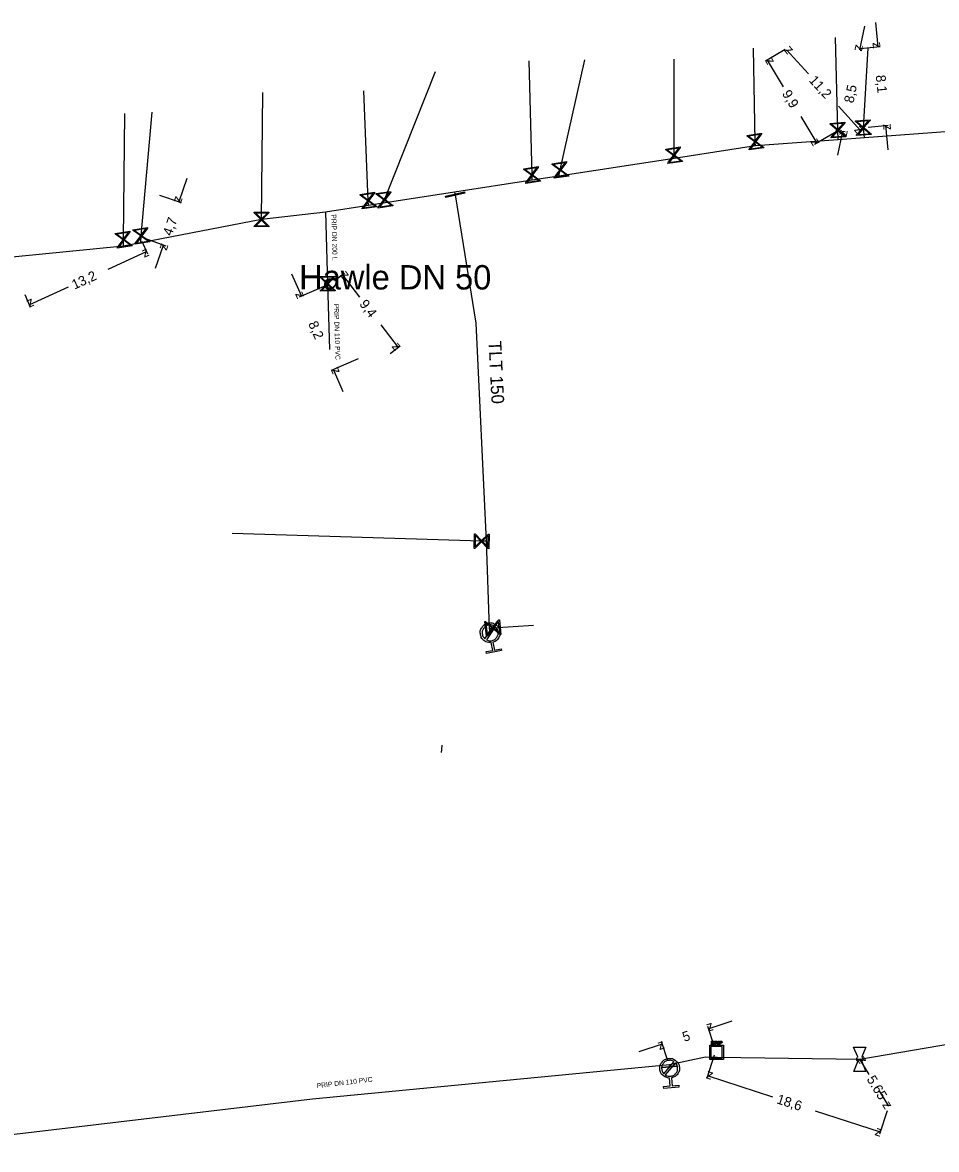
# Model space of a CAD drawing. Extents: x -643842 to -636370, y -1119190 to -1110210.
# Drawn here: x -641792 to -641698.4, y -1115314.5 to -1115199 of the extents above; entities that cross this region are included whole.
import ezdxf

# ---------------------------------------------------------------- set-up
doc = ezdxf.new("R2010")
doc.units = 0
for name, color, linetype in [('22', 7, 'Continuous'), ('7', 7, 'Continuous'), ('Default', 7, 'Continuous'), ('Level 10', 7, 'Continuous'), ('Level 16', 7, 'Continuous'), ('Level 18', 7, 'Continuous'), ('Level 20', 7, 'Continuous'), ('Level 21', 7, 'Continuous'), ('Level 23', 7, 'Continuous'), ('Level 28', 7, 'Continuous'), ('Level 33', 7, 'Continuous')]:
    doc.layers.add(name, color=color, linetype=linetype)

msp = doc.modelspace()

# ---------------------------------------------------------------- linework, layer by layer
at = {"layer": 'Default'}
for points in [[(-641743.99, -1115262.54), (-641744.35, -1115262.58), (-641744.65, -1115262.37), (-641744.99, -1115262.14), (-641745.07, -1115261.73), (-641745.15, -1115261.32), (-641744.92, -1115260.98), (-641744.69, -1115260.64), (-641744.28, -1115260.56), (-641743.88, -1115260.48), (-641743.53, -1115260.71), (-641743.19, -1115260.94), (-641743.11, -1115261.35), (-641743.03, -1115261.75), (-641743.26, -1115262.1), (-641743.46, -1115262.4), (-641743.81, -1115262.5)], [(-641743.71, -1115260.82), (-641743.96, -1115260.69), (-641744.24, -1115260.74), (-641744.57, -1115260.81), (-641744.76, -1115261.09), (-641744.95, -1115261.37), (-641744.89, -1115261.7), (-641744.83, -1115261.98), (-641744.62, -1115262.16)], [(-641744.47, -1115262.26), (-641744.22, -1115262.4), (-641743.93, -1115262.34), (-641743.6, -1115262.27), (-641743.41, -1115262), (-641743.23, -1115261.72), (-641743.29, -1115261.39), (-641743.35, -1115261.1), (-641743.56, -1115260.92)], [(-641721.27, -1115303.38), (-641721.23, -1115303.38), (-641721.21, -1115303.39), (-641721.19, -1115303.39), (-641721.17, -1115303.4), (-641721.15, -1115303.41), (-641721.14, -1115303.44), (-641721.13, -1115303.46), (-641721.13, -1115303.49), (-641721.13, -1115303.53), (-641721.16, -1115303.56), (-641721.19, -1115303.59), (-641721.26, -1115303.59)], [(-641721.26, -1115303.55), (-641721.21, -1115303.55), (-641721.2, -1115303.54), (-641721.18, -1115303.52), (-641721.18, -1115303.49), (-641721.18, -1115303.46), (-641721.19, -1115303.45), (-641721.2, -1115303.43), (-641721.22, -1115303.43), (-641721.23, -1115303.42), (-641721.26, -1115303.42)], [(-641720.87, -1115303.67), (-641720.89, -1115303.63), (-641720.91, -1115303.62), (-641720.92, -1115303.6), (-641720.93, -1115303.59), (-641720.94, -1115303.59), (-641720.95, -1115303.58), (-641720.96, -1115303.58), (-641720.98, -1115303.58)], [(-641720.93, -1115303.54), (-641720.9, -1115303.54), (-641720.88, -1115303.53), (-641720.86, -1115303.53), (-641720.85, -1115303.51), (-641720.84, -1115303.5), (-641720.84, -1115303.48), (-641720.84, -1115303.45), (-641720.86, -1115303.44), (-641720.88, -1115303.42), (-641720.92, -1115303.42)], [(-641720.92, -1115303.38), (-641720.87, -1115303.38), (-641720.85, -1115303.39), (-641720.82, -1115303.4), (-641720.81, -1115303.43), (-641720.79, -1115303.45), (-641720.79, -1115303.48), (-641720.79, -1115303.52), (-641720.82, -1115303.54), (-641720.84, -1115303.57), (-641720.9, -1115303.58), (-641720.88, -1115303.59), (-641720.87, -1115303.59), (-641720.85, -1115303.61), (-641720.83, -1115303.64)], [(-641720.46, -1115303.38), (-641720.43, -1115303.38), (-641720.41, -1115303.39), (-641720.38, -1115303.39), (-641720.37, -1115303.4), (-641720.35, -1115303.42), (-641720.34, -1115303.44), (-641720.33, -1115303.46), (-641720.33, -1115303.49), (-641720.33, -1115303.53), (-641720.35, -1115303.56), (-641720.38, -1115303.59), (-641720.46, -1115303.59)], [(-641720.46, -1115303.55), (-641720.41, -1115303.55), (-641720.39, -1115303.54), (-641720.37, -1115303.52), (-641720.37, -1115303.49), (-641720.37, -1115303.47), (-641720.39, -1115303.45), (-641720.4, -1115303.43), (-641720.42, -1115303.43), (-641720.43, -1115303.43), (-641720.46, -1115303.43)], [(-641725.7, -1115307.17), (-641726.06, -1115307.17), (-641726.34, -1115306.93), (-641726.66, -1115306.67), (-641726.7, -1115306.25), (-641726.73, -1115305.84), (-641726.47, -1115305.53), (-641726.2, -1115305.21), (-641725.79, -1115305.17), (-641725.38, -1115305.13), (-641725.06, -1115305.4), (-641724.74, -1115305.66), (-641724.7, -1115306.07), (-641724.67, -1115306.49), (-641724.93, -1115306.81), (-641725.16, -1115307.09), (-641725.52, -1115307.15)], [(-641706.42, -1115305.48), (-641706.46, -1115305.44), (-641706.49, -1115305.4), (-641706.53, -1115305.32), (-641706.53, -1115305.24), (-641706.53, -1115305.16), (-641706.49, -1115305.08), (-641706.46, -1115305.04), (-641706.42, -1115305)], [(-641706.02, -1115305), (-641705.98, -1115305.04), (-641705.95, -1115305.08), (-641705.91, -1115305.16), (-641705.91, -1115305.24), (-641705.91, -1115305.32), (-641705.95, -1115305.39), (-641705.97, -1115305.44), (-641706.02, -1115305.48)], [(-641725.25, -1115305.49), (-641725.48, -1115305.33), (-641725.77, -1115305.36), (-641726.11, -1115305.39), (-641726.32, -1115305.65), (-641726.54, -1115305.9), (-641726.51, -1115306.24), (-641726.48, -1115306.53), (-641726.29, -1115306.73)], [(-641726.15, -1115306.85), (-641725.92, -1115307), (-641725.63, -1115306.98), (-641725.29, -1115306.95), (-641725.07, -1115306.69), (-641724.86, -1115306.43), (-641724.89, -1115306.1), (-641724.92, -1115305.8), (-641725.11, -1115305.6)]]:
    msp.add_open_spline(points, degree=3, dxfattribs=at)
at = {"layer": 'Level 10'}
for points in [[(-641705.74, -1115199.35), (-641706.24, -1115201.79)], [(-641704.62, -1115198.99), (-641704.37, -1115201.48)], [(-641713.85, -1115201.76), (-641715.88, -1115202.96)], [(-641713.79, -1115201.85), (-641713.9, -1115201.95)], [(-641711.46, -1115204.25), (-641713.72, -1115201.78)], [(-641706.18, -1115201.81), (-641706, -1115201.84)], [(-641706.17, -1115201.66), (-641704.12, -1115201.45)], [(-641714.04, -1115205.57), (-641715.66, -1115202.84)], [(-641708.41, -1115207.57), (-641706.15, -1115210.04)], [(-641712.24, -1115208.62), (-641710.62, -1115211.36)], [(-641708.81, -1115210.29), (-641710.84, -1115211.48)], [(-641708.46, -1115212.57), (-641707.96, -1115210.12)], [(-641707.89, -1115210.13), (-641707.71, -1115210.17)], [(-641706.22, -1115210.1), (-641706.33, -1115210.21)], [(-641705.35, -1115209.72), (-641703.31, -1115209.51)], [(-641703.31, -1115212.02), (-641703.56, -1115209.53)], [(-641775.16, -1115214.99), (-641775.99, -1115217.35)], [(-641777.95, -1115216.67), (-641775.76, -1115217.44)], [(-641779.77, -1115221.39), (-641779.18, -1115222.68)], [(-641779.51, -1115221.1), (-641777.32, -1115221.87)], [(-641778.38, -1115224.15), (-641777.55, -1115221.79)], [(-641783.24, -1115224.25), (-641779.29, -1115222.45)], [(-641764.44, -1115224.76), (-641763.43, -1115227.05)], [(-641760.03, -1115225.43), (-641759.02, -1115224.66)], [(-641757.44, -1115227.14), (-641759.22, -1115224.81)], [(-641787.34, -1115226.12), (-641791.3, -1115227.93)], [(-641760.89, -1115225.94), (-641763.66, -1115227.15)], [(-641791.78, -1115226.86), (-641791.2, -1115228.15)], [(-641755.3, -1115229.96), (-641753.52, -1115232.29)], [(-641754.33, -1115232.91), (-641753.32, -1115232.14)], [(-641757.6, -1115233.45), (-641760.37, -1115234.66)], [(-641759.14, -1115236.85), (-641760.14, -1115234.56)], [(-641719.31, -1115301.35), (-641721.69, -1115302.13)], [(-641721.12, -1115303.86), (-641721.77, -1115301.89)], [(-641728.82, -1115304.46), (-641726.44, -1115303.68)], [(-641725.88, -1115305.41), (-641726.52, -1115303.44)], [(-641721.12, -1115304.81), (-641721.89, -1115307.2)], [(-641705.26, -1115306.81), (-641706.22, -1115305.24)], [(-641715.13, -1115309.12), (-641721.82, -1115306.96)], [(-641704.24, -1115308.48), (-641703.27, -1115310.06)], [(-641710.8, -1115310.52), (-641704.12, -1115312.68)], [(-641703.42, -1115310.54), (-641704.2, -1115312.92)]]:
    msp.add_lwpolyline(points, dxfattribs=at)
at = {"layer": 'Level 16'}
for points in [[(-641707.65, -1115210.71), (-641709.15, -1115210.82), (-641709.15, -1115210.75), (-641709.07, -1115210.66), (-641708.52, -1115210.02), (-641709.25, -1115209.39), (-641709.26, -1115209.32), (-641707.76, -1115209.21), (-641707.76, -1115209.28), (-641708.39, -1115210.01), (-641707.76, -1115210.56), (-641707.66, -1115210.64), (-641707.65, -1115210.71)], [(-641705.05, -1115210.46), (-641706.55, -1115210.57), (-641706.55, -1115210.5), (-641706.46, -1115210.41), (-641705.91, -1115209.77), (-641706.65, -1115209.14), (-641706.65, -1115209.07), (-641705.16, -1115208.96), (-641705.15, -1115209.03), (-641705.79, -1115209.76), (-641705.15, -1115210.31), (-641705.05, -1115210.39), (-641705.05, -1115210.46)], [(-641706.5, -1115209.16), (-641705.86, -1115209.71), (-641705.31, -1115209.07), (-641706.5, -1115209.16)], [(-641716.06, -1115211.83), (-641717.55, -1115212.05), (-641717.56, -1115211.99), (-641717.48, -1115211.89), (-641716.98, -1115211.21), (-641717.76, -1115210.64), (-641717.77, -1115210.57), (-641716.29, -1115210.34), (-641716.28, -1115210.41), (-641716.86, -1115211.19), (-641716.18, -1115211.69), (-641716.07, -1115211.76), (-641716.06, -1115211.83)], [(-641709.1, -1115209.41), (-641708.46, -1115209.96), (-641707.91, -1115209.32), (-641709.1, -1115209.41)], [(-641707.82, -1115210.63), (-641708.45, -1115210.08), (-641709, -1115210.71), (-641707.82, -1115210.63)], [(-641705.21, -1115210.38), (-641705.85, -1115209.83), (-641706.39, -1115210.46), (-641705.21, -1115210.38)], [(-641717.61, -1115210.64), (-641716.93, -1115211.14), (-641716.43, -1115210.46), (-641717.61, -1115210.64)], [(-641716.23, -1115211.76), (-641716.91, -1115211.26), (-641717.4, -1115211.94), (-641716.23, -1115211.76)], [(-641724.39, -1115213.22), (-641725.88, -1115213.45), (-641725.89, -1115213.39), (-641725.81, -1115213.28), (-641725.31, -1115212.61), (-641726.09, -1115212.03), (-641726.1, -1115211.97), (-641724.62, -1115211.74), (-641724.61, -1115211.81), (-641725.19, -1115212.59), (-641724.51, -1115213.08), (-641724.4, -1115213.16), (-641724.39, -1115213.22)], [(-641725.94, -1115212.04), (-641725.26, -1115212.54), (-641724.76, -1115211.86), (-641725.94, -1115212.04)], [(-641724.56, -1115213.15), (-641725.24, -1115212.66), (-641725.73, -1115213.33), (-641724.56, -1115213.15)], [(-641738.94, -1115215.25), (-641740.43, -1115215.47), (-641740.44, -1115215.41), (-641740.36, -1115215.31), (-641739.86, -1115214.63), (-641740.64, -1115214.06), (-641740.65, -1115213.99), (-641739.17, -1115213.76), (-641739.16, -1115213.83), (-641739.74, -1115214.61), (-641739.06, -1115215.11), (-641738.95, -1115215.18), (-641738.94, -1115215.25)], [(-641740.49, -1115214.06), (-641739.81, -1115214.56), (-641739.31, -1115213.88), (-641740.49, -1115214.06)], [(-641736.04, -1115214.73), (-641737.53, -1115214.95), (-641737.54, -1115214.89), (-641737.46, -1115214.79), (-641736.96, -1115214.11), (-641737.74, -1115213.54), (-641737.75, -1115213.47), (-641736.27, -1115213.24), (-641736.26, -1115213.31), (-641736.84, -1115214.09), (-641736.16, -1115214.59), (-641736.05, -1115214.66), (-641736.04, -1115214.73)], [(-641737.59, -1115213.54), (-641736.91, -1115214.04), (-641736.41, -1115213.36), (-641737.59, -1115213.54)], [(-641739.11, -1115215.18), (-641739.79, -1115214.68), (-641740.28, -1115215.36), (-641739.11, -1115215.18)], [(-641736.21, -1115214.66), (-641736.89, -1115214.16), (-641737.38, -1115214.84), (-641736.21, -1115214.66)], [(-641755.71, -1115217.87), (-641757.2, -1115218.09), (-641757.21, -1115218.03), (-641757.13, -1115217.93), (-641756.63, -1115217.25), (-641757.41, -1115216.68), (-641757.42, -1115216.61), (-641755.94, -1115216.38), (-641755.93, -1115216.45), (-641756.51, -1115217.23), (-641755.83, -1115217.73), (-641755.72, -1115217.8), (-641755.71, -1115217.87)], [(-641757.26, -1115216.68), (-641756.58, -1115217.18), (-641756.08, -1115216.5), (-641757.26, -1115216.68)], [(-641755.88, -1115217.8), (-641756.56, -1115217.3), (-641757.05, -1115217.98), (-641755.88, -1115217.8)], [(-641754.06, -1115217.78), (-641755.55, -1115218), (-641755.56, -1115217.94), (-641755.48, -1115217.84), (-641754.98, -1115217.16), (-641755.76, -1115216.59), (-641755.77, -1115216.52), (-641754.29, -1115216.29), (-641754.28, -1115216.36), (-641754.86, -1115217.14), (-641754.18, -1115217.64), (-641754.07, -1115217.71), (-641754.06, -1115217.78)], [(-641755.61, -1115216.59), (-641754.93, -1115217.09), (-641754.43, -1115216.41), (-641755.61, -1115216.59)], [(-641754.23, -1115217.71), (-641754.91, -1115217.21), (-641755.4, -1115217.89), (-641754.23, -1115217.71)], [(-641746.68, -1115216.48), (-641748.63, -1115216.93), (-641748.66, -1115216.8), (-641746.71, -1115216.35), (-641746.68, -1115216.48)], [(-641766.77, -1115219.93), (-641768.27, -1115219.91), (-641768.27, -1115219.85), (-641768.17, -1115219.76), (-641767.57, -1115219.17), (-641768.25, -1115218.48), (-641768.25, -1115218.41), (-641766.75, -1115218.43), (-641766.75, -1115218.49), (-641767.45, -1115219.17), (-641766.86, -1115219.77), (-641766.77, -1115219.86), (-641766.77, -1115219.93)], [(-641768.1, -1115218.51), (-641767.51, -1115219.11), (-641766.91, -1115218.52), (-641768.1, -1115218.51)], [(-641766.92, -1115219.83), (-641767.51, -1115219.23), (-641768.11, -1115219.82), (-641766.92, -1115219.83)], [(-641780.78, -1115221.87), (-641782.27, -1115222.1), (-641782.28, -1115222.03), (-641782.2, -1115221.93), (-641781.7, -1115221.25), (-641782.49, -1115220.68), (-641782.5, -1115220.61), (-641781.01, -1115220.38), (-641781, -1115220.45), (-641781.58, -1115221.23), (-641780.9, -1115221.73), (-641780.79, -1115221.8), (-641780.78, -1115221.87)], [(-641782.33, -1115220.68), (-641781.65, -1115221.18), (-641781.15, -1115220.5), (-641782.33, -1115220.68)], [(-641778.97, -1115221.48), (-641780.46, -1115221.71), (-641780.47, -1115221.64), (-641780.39, -1115221.54), (-641779.89, -1115220.86), (-641780.68, -1115220.29), (-641780.69, -1115220.22), (-641779.2, -1115219.99), (-641779.19, -1115220.06), (-641779.77, -1115220.84), (-641779.09, -1115221.34), (-641778.98, -1115221.41), (-641778.97, -1115221.48)], [(-641780.52, -1115220.29), (-641779.84, -1115220.79), (-641779.34, -1115220.11), (-641780.52, -1115220.29)], [(-641780.95, -1115221.8), (-641781.63, -1115221.3), (-641782.13, -1115221.98), (-641780.95, -1115221.8)], [(-641779.14, -1115221.41), (-641779.82, -1115220.91), (-641780.32, -1115221.59), (-641779.14, -1115221.41)], [(-641759.98, -1115226.49), (-641761.48, -1115226.53), (-641761.48, -1115226.46), (-641761.39, -1115226.37), (-641760.81, -1115225.76), (-641761.52, -1115225.1), (-641761.52, -1115225.03), (-641760.02, -1115224.99), (-641760.02, -1115225.05), (-641760.69, -1115225.76), (-641760.08, -1115226.34), (-641759.98, -1115226.42), (-641759.98, -1115226.49)], [(-641761.37, -1115225.12), (-641760.75, -1115225.7), (-641760.18, -1115225.09), (-641761.37, -1115225.12)], [(-641760.14, -1115226.4), (-641760.75, -1115225.82), (-641761.32, -1115226.43), (-641760.14, -1115226.4)], [(-641744.2, -1115251.42), (-641744.24, -1115252.92), (-641744.3, -1115252.91), (-641744.39, -1115252.82), (-641744.97, -1115252.21), (-641745.67, -1115252.89), (-641745.74, -1115252.88), (-641745.7, -1115251.38), (-641745.64, -1115251.39), (-641744.97, -1115252.09), (-641744.36, -1115251.51), (-641744.27, -1115251.41), (-641744.2, -1115251.42)], [(-641745.64, -1115252.73), (-641745.03, -1115252.15), (-641745.61, -1115251.54), (-641745.64, -1115252.73)], [(-641744.3, -1115251.57), (-641744.91, -1115252.15), (-641744.33, -1115252.76), (-641744.3, -1115251.57)], [(-641743.14, -1115260.21), (-641742.98, -1115261.71), (-641743.05, -1115261.71), (-641743.15, -1115261.63), (-641743.8, -1115261.1), (-641744.41, -1115261.86), (-641744.47, -1115261.87), (-641744.64, -1115260.38), (-641744.57, -1115260.37), (-641743.82, -1115260.98), (-641743.29, -1115260.32), (-641743.21, -1115260.22), (-641743.14, -1115260.21)], [(-641744.4, -1115261.71), (-641743.87, -1115261.05), (-641744.53, -1115260.52), (-641744.4, -1115261.71)], [(-641743.22, -1115260.38), (-641743.75, -1115261.03), (-641743.09, -1115261.56), (-641743.22, -1115260.38)], [(-641724.96, -1115306), (-641726.45, -1115306.14), (-641726.46, -1115306.04), (-641724.96, -1115305.91), (-641724.96, -1115306)]]:
    msp.add_lwpolyline(points, dxfattribs=at)
at = {"layer": 'Level 18'}
for points in [[(-641720.18, -1115303.8), (-641720.18, -1115305.26), (-641721.59, -1115305.26), (-641721.59, -1115303.8), (-641720.18, -1115303.8)], [(-641721.47, -1115303.93), (-641721.47, -1115305.13), (-641720.3, -1115305.13), (-641720.3, -1115303.93), (-641721.47, -1115303.93)], [(-641721.4, -1115303.74), (-641721.4, -1115303.38), (-641721.27, -1115303.38)], [(-641721.26, -1115303.59), (-641721.35, -1115303.59), (-641721.35, -1115303.74), (-641721.4, -1115303.74)], [(-641721.26, -1115303.42), (-641721.35, -1115303.42), (-641721.35, -1115303.55)], [(-641721.35, -1115303.55), (-641721.26, -1115303.55)], [(-641721.08, -1115303.74), (-641721.08, -1115303.38), (-641720.92, -1115303.38)], [(-641720.98, -1115303.58), (-641721.03, -1115303.58), (-641721.03, -1115303.74), (-641721.08, -1115303.74)], [(-641720.92, -1115303.42), (-641721.03, -1115303.42), (-641721.03, -1115303.54)], [(-641721.03, -1115303.54), (-641720.93, -1115303.54)], [(-641720.83, -1115303.64), (-641720.77, -1115303.74), (-641720.83, -1115303.74), (-641720.87, -1115303.67)], [(-641720.72, -1115303.74), (-641720.72, -1115303.38), (-641720.67, -1115303.38), (-641720.67, -1115303.74), (-641720.72, -1115303.74)], [(-641720.6, -1115303.74), (-641720.6, -1115303.38), (-641720.46, -1115303.38)], [(-641720.46, -1115303.59), (-641720.55, -1115303.59), (-641720.55, -1115303.74), (-641720.6, -1115303.74)], [(-641720.46, -1115303.43), (-641720.55, -1115303.43), (-641720.55, -1115303.55)], [(-641720.55, -1115303.55), (-641720.46, -1115303.55)]]:
    msp.add_lwpolyline(points, dxfattribs=at)
at = {"layer": 'Level 21'}
for points in [[(-641688.25, -1115209.52), (-641705.74, -1115210.81), (-641708.43, -1115211), (-641716.91, -1115211.62), (-641725.25, -1115212.92), (-641737.04, -1115214.73), (-641739.79, -1115215.15), (-641747.73, -1115216.38), (-641755.06, -1115217.5), (-641756.55, -1115217.73), (-641760.96, -1115218.41), (-641767.51, -1115219.17), (-641779.89, -1115221.56), (-641781.65, -1115221.9), (-641793.05, -1115223.02), (-641794.43, -1115223.14), (-641796.46, -1115223.22)], [(-641747.73, -1115216.38), (-641747.67, -1115216.64), (-641745.57, -1115229.81), (-641744.5, -1115252.16), (-641744.18, -1115261.08)]]:
    msp.add_lwpolyline(points, dxfattribs=at)
at = {"layer": 'Level 23'}
for points in [[(-641708.43, -1115211), (-641708.45, -1115210.02), (-641708.72, -1115200.51)], [(-641716.91, -1115211.62), (-641716.92, -1115211.2), (-641717.12, -1115201.6)], [(-641705.74, -1115210.81), (-641705.85, -1115209.77), (-641705.35, -1115201.62)], [(-641739.79, -1115215.15), (-641739.8, -1115214.62), (-641740.09, -1115202.93)], [(-641737.04, -1115214.73), (-641736.9, -1115214.1), (-641734.4, -1115202.81)], [(-641725.25, -1115212.92), (-641725.25, -1115212.6), (-641725.25, -1115202.74)], [(-641755.06, -1115217.5), (-641754.92, -1115217.15), (-641749.7, -1115203.99)], [(-641767.51, -1115219.17), (-641767.39, -1115206.15)], [(-641756.55, -1115217.73), (-641756.57, -1115217.24), (-641757.03, -1115206)], [(-641781.65, -1115221.9), (-641781.64, -1115221.24), (-641781.53, -1115208.32)], [(-641779.89, -1115221.56), (-641779.83, -1115220.85), (-641778.73, -1115208.19)], [(-641760.96, -1115218.41), (-641760.75, -1115225.76)], [(-641760.75, -1115225.76), (-641760.56, -1115232.5)], [(-641744.5, -1115252.16), (-641744.97, -1115252.15), (-641770.52, -1115251.35)], [(-641744.18, -1115261.08), (-641743.81, -1115261.04), (-641739.64, -1115260.75)], [(-641744.18, -1115261.08), (-641744.09, -1115261.54)], [(-641749.07, -1115273.8), (-641749.03, -1115273.51), (-641749.01, -1115273.05)], [(-641720.84, -1115305.03), (-641706.22, -1115305.24), (-641687.21, -1115301.98), (-641687.2, -1115302.22), (-641686.9, -1115310.2)], [(-641806.66, -1115314.49), (-641806.11, -1115314.49), (-641762.3, -1115309.3), (-641725.71, -1115305.78), (-641722.04, -1115305.01), (-641720.84, -1115305.03)], [(-641725.7, -1115306.17), (-641725.71, -1115306.02), (-641725.71, -1115305.78)]]:
    msp.add_lwpolyline(points, dxfattribs=at)
at = {"layer": 'Level 28'}
for points in [[(-641706.85, -1115303.99), (-641705.6, -1115303.99), (-641706.02, -1115305)], [(-641706.42, -1115305), (-641706.85, -1115303.99)], [(-641706.02, -1115305.48), (-641705.59, -1115306.49), (-641706.84, -1115306.49), (-641706.42, -1115305.48)]]:
    msp.add_lwpolyline(points, dxfattribs=at)
at = {"layer": 'Level 33'}
for points in [[(-641744.62, -1115262.16), (-641743.71, -1115260.82)], [(-641743.56, -1115260.92), (-641744.47, -1115262.26)], [(-641743.81, -1115262.5), (-641743.65, -1115263.31), (-641742.97, -1115263.17), (-641742.94, -1115263.35), (-641744.47, -1115263.65), (-641744.51, -1115263.47), (-641743.83, -1115263.34), (-641743.99, -1115262.54)], [(-641726.29, -1115306.73), (-641725.25, -1115305.49)], [(-641725.11, -1115305.6), (-641726.15, -1115306.85)], [(-641725.52, -1115307.15), (-641725.45, -1115307.97), (-641724.76, -1115307.91), (-641724.74, -1115308.09), (-641726.3, -1115308.23), (-641726.32, -1115308.05), (-641725.63, -1115307.98), (-641725.7, -1115307.17)]]:
    msp.add_lwpolyline(points, dxfattribs=at)

# ---------------------------------------------------------------- texts
at = {"layer": '22'}
for s, rotation, p in [('PRIP DN 200 L', 271.6203, (-641760.36, -1115218.65)), ('PRIP DN 110 PVC', 271.6237, (-641760.1, -1115227.82)), ('PRIP DN 110 PVC', 6.6746, (-641761.83, -1115308.21))]:
    msp.add_text(s, height=0.5, rotation=rotation, dxfattribs=at).set_placement(p)
at = {"layer": '7'}
msp.add_text('Hawle DN 50', height=2.5, dxfattribs=at).set_placement((-641763.66, -1115226.35))
at = {"layer": 'Level 10'}
for s, rotation, p in [('z', 275.7617, (-641704.92, -1115201.03)), ('z', 132.5108, (-641713.01, -1115201.81)), ('z', 258.35, (-641706.63, -1115201.2)), ('z', 120.5937, (-641714.98, -1115203.01)), ('11,2', 312.5108, (-641711.49, -1115204.96)), ('8,1', 275.7617, (-641704.58, -1115204.41)), ('8,5', 78.35, (-641706.87, -1115207.3)), ('9,9', 300.5937, (-641714.22, -1115206.26)), ('z', 78.35, (-641707.57, -1115210.71)), ('z', 312.5108, (-641706.86, -1115210.01)), ('z', 95.7617, (-641703.01, -1115209.98)), ('z', 300.5937, (-641711.31, -1115211.18)), ('z', 250.6204, (-641776.3, -1115216.72)), ('4,7', 70.6204, (-641776.72, -1115220.93)), ('z', 70.6204, (-641777.25, -1115222.42)), ('z', 24.5112, (-641779.54, -1115223.11)), ('13,2', 24.5112, (-641786.68, -1115226.37)), ('z', 127.3419, (-641758.52, -1115224.91)), ('z', 293.6679, (-641764.09, -1115226.79)), ('z', 204.5112, (-641791.05, -1115227.26)), ('9,4', 307.3419, (-641757.54, -1115227.85)), ('8,2', 293.6679, (-641762.75, -1115229.85)), ('z', 307.3419, (-641754.22, -1115232.19)), ('z', 113.6679, (-641759.48, -1115234.82)), ('z', 198.1022, (-641721.37, -1115301.5)), ('5', 18.1022, (-641724.2, -1115303.47)), ('z', 18.1022, (-641726.76, -1115304.31)), ('z', 121.468, (-641705.53, -1115305.41)), ('z', 162.0782, (-641721.19, -1115306.64)), ('5.65', 301.468, (-641705.55, -1115307.29)), ('18,6', 342.0782, (-641714.81, -1115309.75)), ('z', 301.468, (-641703.96, -1115309.89)), ('z', 342.0782, (-641704.75, -1115313))]:
    msp.add_text(s, height=1, rotation=rotation, dxfattribs=at).set_placement(p)
at = {"layer": 'Level 20'}
msp.add_text('TLT 150', height=1.3, rotation=272.7409, dxfattribs=at).set_placement((-641744.25, -1115231.64))

doc.saveas('drawing.dxf')
